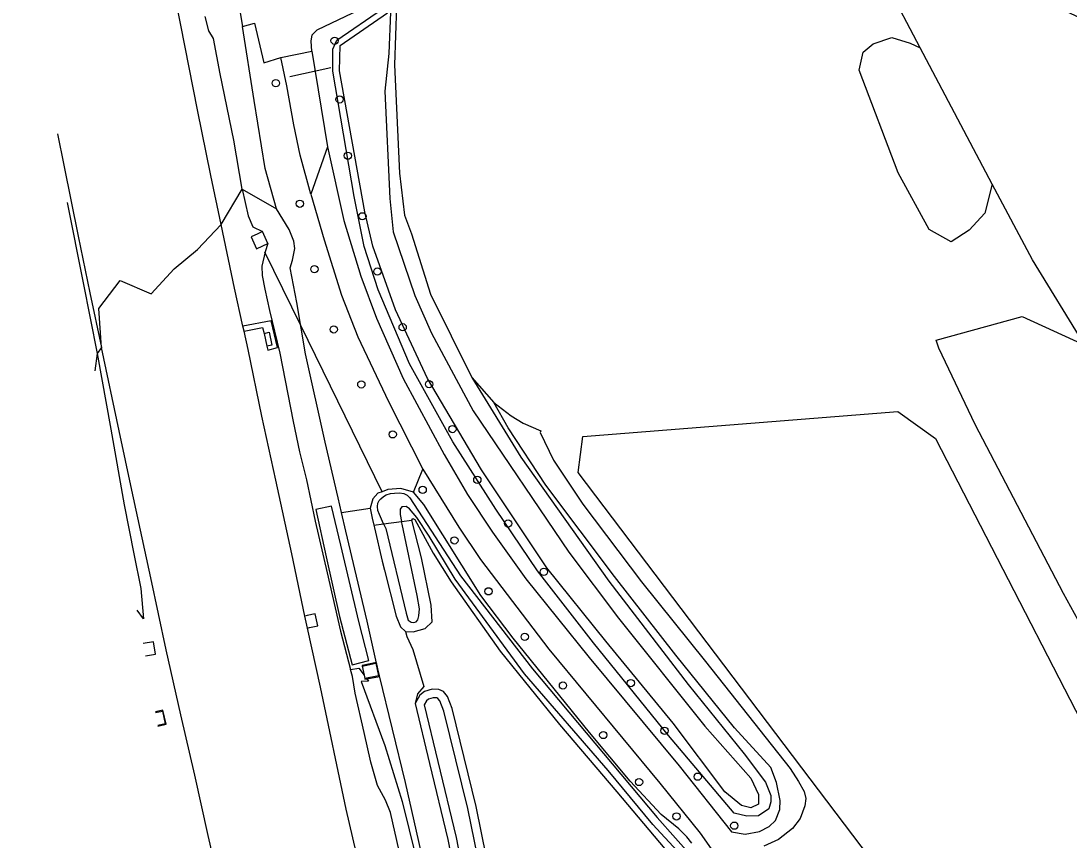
# Model space of a CAD drawing. Extents: x 156141 to 158132, y 385651 to 388399.
# Drawn here: x 156296.4 to 156437.4, y 386274 to 386384.2 of the extents above; entities that cross this region are included whole.
import ezdxf

# ---------------------------------------------------------------- set-up
doc = ezdxf.new("R2010")
doc.units = 0
for name, color, linetype in [('IMGEO_Berm_gesloten', 7, 'Continuous'), ('IMGEO_Berm_groen', 7, 'Continuous'), ('IMGEO_Boom', 7, 'Continuous'), ('IMGEO_Bouwland', 7, 'Continuous'), ('IMGEO_Duiker', 7, 'Continuous'), ('IMGEO_Grasland_agrarisch', 7, 'Continuous'), ('IMGEO_Grasland_overig', 7, 'Continuous'), ('IMGEO_Groenvoorziening', 7, 'Continuous'), ('IMGEO_Haag', 7, 'Continuous'), ('IMGEO_Hek', 7, 'Continuous'), ('IMGEO_Loofbos', 7, 'Continuous'), ('IMGEO_Meer_plas_ven_vijver', 7, 'Continuous'), ('IMGEO_Muur', 7, 'Continuous'), ('IMGEO_Oever', 7, 'Continuous'), ('IMGEO_Rijbaan_autosnelweg', 7, 'Continuous'), ('IMGEO_Terreindeel_open', 7, 'Continuous'), ('IMGEO_Waterloop', 7, 'Continuous')]:
    doc.layers.add(name, color=color, linetype=linetype)

msp = doc.modelspace()

# ---------------------------------------------------------------- linework, layer by layer
at = {"layer": 'IMGEO_Berm_gesloten'}
msp.add_lwpolyline([(156334.96, 386302.53), (156335.22, 386302.59), (156336.35, 386302.84), (156335.99, 386304.44), (156334.9, 386304.2), (156334.6, 386304.13)], dxfattribs=at)
at = {"layer": 'IMGEO_Berm_groen'}
for points in [[(156307.92, 386488.29), (156308.83, 386480.26), (156310.43, 386471.28), (156312.14, 386461.09), (156314.78, 386447.5), (156316.86, 386433.83), (156319.17, 386420.08), (156322.14, 386404.16), (156323.07, 386399.49), (156323.1, 386398.66), (156323.77, 386398.64), (156324.47, 386398.16), (156324.78, 386397.55), (156325.39, 386395.76), (156325.82, 386393.39), (156325.71, 386392.76), (156325.23, 386392.08), (156324.99, 386391.43), (156325.05, 386390.33), (156326.21, 386383.43)], [(156326.15, 386361.56), (156325.03, 386368.14), (156323.18, 386377.04), (156322.32, 386381.83), (156321.66, 386382.82), (156321.18, 386384.78)], [(156330.8, 386358.9), (156329.26, 386364.33), (156327.76, 386373.48), (156326.21, 386383.43)], [(156323.33, 386356.79), (156326.15, 386361.56)], [(156326.15, 386361.56), (156330.8, 386358.9)], [(156326.15, 386361.56), (156326.95, 386357.97), (156327.61, 386356.47), (156328.88, 386355.85)], [(156302.61, 386359.77), (156304.78, 386348.97), (156306.68, 386339.44)], [(156339.53, 386318.09), (156339.07, 386320.06), (156337.33, 386327.54), (156334.66, 386339.39), (156333.51, 386346.3), (156332.63, 386350.99), (156332.91, 386352.01), (156333.23, 386353.59), (156333.1, 386354.55), (156332.49, 386356.14), (156330.8, 386358.9)], [(156328.88, 386355.85), (156328.26, 386355.56), (156327.36, 386355.14), (156328.1, 386353.54), (156328.92, 386353.92), (156329.62, 386354.25)], [(156329.62, 386354.25), (156328.88, 386355.85)], [(156329.62, 386354.25), (156329.24, 386353.14), (156328.79, 386351.2), (156328.87, 386349.96), (156329.21, 386348.09), (156329.83, 386345.22), (156331.22, 386339.5), (156333, 386330.29), (156333.85, 386326.25), (156334.8, 386322.45), (156335.97, 386316.89), (156337.58, 386309.95), (156339.38, 386302.12), (156340.74, 386296.98)], [(156329.47, 386340.45), (156329.61, 386339.91), (156330.93, 386340.24), (156330.06, 386343.83), (156326.26, 386343.13)], [(156326.41, 386342.47), (156328.9, 386342.96), (156329.12, 386342.16)], [(156329.12, 386342.16), (156329.47, 386340.45)], [(156307.25, 386340.27), (156306.68, 386339.44)], [(156306.68, 386339.44), (156306.34, 386337.11)], [(156306.68, 386339.44), (156308.49, 386329.27), (156310.31, 386319.11), (156311.61, 386312.51), (156312.52, 386307.84), (156312.89, 386303.79), (156312.06, 386304.92)], [(156338.16, 386318.93), (156336.07, 386318.48), (156337.44, 386312.11), (156339.25, 386304.08), (156340.96, 386297.58), (156343.18, 386298.19), (156341.84, 386303.43), (156339.41, 386313.66), (156338.16, 386318.93)], [(156364, 386206.99), (156362.26, 386214.38), (156360.21, 386223.2), (156358.29, 386232.69), (156356.01, 386243.22), (156354.75, 386249.95), (156353.02, 386258.67), (156350.76, 386270.06), (156348.14, 386281.75), (156344.63, 386296.12), (156344.25, 386297.83), (156342.99, 386303.46), (156340.12, 386315.54), (156339.53, 386318.09)], [(156314.51, 386299.03), (156314.24, 386300.67), (156312.86, 386300.45)], [(156313.15, 386298.81), (156314.51, 386299.03)], [(156340.74, 386296.98), (156341.85, 386297.14), (156342.56, 386296.18)], [(156365.04, 386194.01), (156364.49, 386196.52), (156363.51, 386200.68), (156362.12, 386205.94), (156360.34, 386212.9), (156358.76, 386219.76), (156357.02, 386227.27), (156355.49, 386233.13), (156353.69, 386241.02), (156352.16, 386247.93), (156350.57, 386254.52), (156349.7, 386257.67), (156349.34, 386259.92), (156348.98, 386263), (156348.46, 386267.36), (156347.27, 386272.57), (156346.1, 386277.72), (156345.44, 386279.41), (156344.36, 386281.37), (156343.48, 386284.51), (156342.57, 386288.51), (156341.37, 386293.77), (156340.99, 386296.03), (156340.74, 386296.98)], [(156342.31, 386297.43), (156342.56, 386296.18)], [(156342.92, 386295.7), (156343.15, 386295.39), (156342.18, 386295.35), (156345.33, 386286.75), (156347.66, 386279.2), (156350.52, 386267.77), (156351.58, 386261.74), (156353.84, 386250.17), (156357.81, 386233.56), (156360.43, 386221.72), (156363.18, 386209.3), (156364, 386206.99)], [(156342.56, 386296.18), (156342.65, 386295.74)]]:
    msp.add_lwpolyline(points, dxfattribs=at)
at = {"layer": 'IMGEO_Boom'}
for centre in [(156338.59, 386381.51), (156330.68, 386375.8), (156339.27, 386373.62), (156340.38, 386366.05), (156333.91, 386359.59), (156342.33, 386357.9), (156335.88, 386350.8), (156344.35, 386350.47), (156338.48, 386342.69), (156347.75, 386342.98), (156342.19, 386335.3), (156351.3, 386335.33), (156346.41, 386328.58), (156354.44, 386329.29), (156357.79, 386322.47), (156350.44, 386321.11), (156361.92, 386316.59), (156354.71, 386314.32), (156366.73, 386310.1), (156359.3, 386307.47), (156364.17, 386301.36), (156369.31, 386294.8), (156378.43, 386295.14), (156374.73, 386288.15), (156382.97, 386288.73), (156387.43, 386282.55), (156379.54, 386281.83), (156384.58, 386277.21), (156392.35, 386275.96)]:
    msp.add_circle(centre, 0.489, dxfattribs=at)
at = {"layer": 'IMGEO_Bouwland'}
for points in [[(156417.37, 386380.55), (156412.91, 386389.03), (156419.13, 386391.45), (156426.28, 386390.61), (156452.01, 386378.34), (156453, 386381.23), (156454.11, 386384.49), (156459.32, 386397.81), (156459.77, 386398.95), (156460.2, 386400.06)], [(156439.51, 386340.56), (156432.44, 386352.04), (156427.02, 386362.2)]]:
    msp.add_lwpolyline(points, dxfattribs=at)
at = {"layer": 'IMGEO_Duiker'}
msp.add_lwpolyline([(156345, 386320.87), (156334.05, 386343.23), (156329.23, 386353.1)], dxfattribs=at)
at = {"layer": 'IMGEO_Grasland_agrarisch'}
msp.add_lwpolyline([(156414.37, 386331.66), (156419.41, 386328.02), (156446.55, 386275.41), (156452.41, 386269.46), (156489.66, 386222.89), (156474.42, 386208.5), (156416.42, 386263.96), (156371.34, 386323.43), (156371.97, 386328.3), (156414.37, 386331.66)], dxfattribs=at)
at = {"layer": 'IMGEO_Grasland_overig'}
for points in [[(156331.35, 386379.27), (156335.51, 386380.11)], [(156335.39, 386360.86), (156333.98, 386366.1), (156333.09, 386370.2), (156332.15, 386375.46), (156331.35, 386379.27)], [(156337.64, 386367.24), (156335.39, 386360.86)], [(156335.39, 386360.86), (156337.19, 386354.74), (156339.54, 386347.28), (156341.74, 386341.7), (156345.84, 386333.01), (156350.48, 386323.89)], [(156360.02, 386332.85), (156362.32, 386331.09), (156363.94, 386330.07), (156366.34, 386329.04), (156366.25, 386328.81), (156368.02, 386325.13), (156372, 386319.17), (156379.86, 386308.76), (156388.5, 386298.02), (156399.87, 386283.64), (156401, 386281.92), (156401.76, 386280.57), (156401.99, 386279.62), (156401.86, 386278.64), (156401.2, 386276.91), (156400.2, 386275.58), (156398.31, 386274.12), (156396.32, 386273.22)], [(156350.48, 386323.89), (156355.31, 386316.08), (156358.23, 386311.73), (156367.39, 386299.69), (156382.35, 386281.69), (156387.74, 386274.96), (156389.89, 386271.93), (156391.03, 386269.2), (156391.78, 386266.28), (156392.32, 386263.11), (156392.28, 386261.88), (156391.4, 386257.74), (156389.4, 386251.71), (156374.59, 386223.19), (156375.31, 386220.02)], [(156339.53, 386318.09), (156343.36, 386318.64)], [(156343.36, 386318.64), (156343.63, 386317.32), (156343.86, 386316.36)], [(156343.86, 386316.36), (156343.94, 386315.99), (156345, 386311.53), (156345.31, 386310.3), (156346.88, 386304.11), (156347.46, 386302.68), (156348.15, 386302.07)], [(156348.15, 386302.07), (156348.29, 386301.42), (156349.13, 386299.64), (156350.59, 386294.66), (156349.73, 386293.67), (156349.44, 386292.4)], [(156349.44, 386292.4), (156351.34, 386284.34), (156353.83, 386274.12), (156355.12, 386267.41), (156356.31, 386261.42), (156357.84, 386254.09), (156359.83, 386244.37), (156361.64, 386235.62), (156363.77, 386226.4), (156365.61, 386217.71), (156367.68, 386208.84), (156369.39, 386200.99), (156369.99, 386197.63), (156370.32, 386196.17), (156370.71, 386195.75), (156370.92, 386195.52)]]:
    msp.add_lwpolyline(points, dxfattribs=at)
at = {"layer": 'IMGEO_Groenvoorziening'}
for points in [[(156346.11, 386385.36), (156345.87, 386379.78), (156345.36, 386374.72), (156346.02, 386360.3), (156346.47, 386355.8), (156349.39, 386347.25), (156351.64, 386342.17), (156357.25, 386331.74), (156370.1, 386312.72)], [(156346.91, 386386.16), (156346.67, 386378.29), (156347.34, 386363.72), (156348.01, 386358.07), (156348.94, 386355.56), (156351.51, 386347.41), (156357.04, 386336.22)], [(156326.21, 386383.43), (156327.82, 386383.89), (156329.07, 386378.55), (156331.35, 386379.27)], [(156370.1, 386312.72), (156376.77, 386303.86), (156388.39, 386289.35), (156394.58, 386282.34), (156395.6, 386280.15), (156395.6, 386278.86), (156394.56, 386278.38), (156393.33, 386278.66), (156391.1, 386280.51), (156384.12, 386289.73), (156375.08, 386300.75), (156367.14, 386310.63), (156358.33, 386323.8), (156351.07, 386336.07), (156346.77, 386345.34), (156343.73, 386353.88), (156342.65, 386358.48), (156339.24, 386377.46), (156339.32, 386380.85), (156345.71, 386385.28)], [(156349.21, 386320.82), (156350.48, 386323.89)], [(156349.21, 386320.82), (156347.52, 386321.29), (156345.77, 386321.15), (156345, 386320.87), (156344.39, 386320.65), (156343.75, 386319.9), (156343.36, 386318.64)], [(156386.64, 386273.62), (156385.99, 386274.48), (156384.91, 386275.53), (156382.5, 386277.46), (156378.34, 386281.96), (156372.87, 386288.48), (156362.62, 386301.18), (156358.25, 386306.93), (156350.59, 386319.16), (156349.21, 386320.82)], [(156348.15, 386302.07), (156349.15, 386302.02), (156350.76, 386302.48), (156351.7, 386303.36), (156351.56, 386305.62), (156350.3, 386311.97), (156349, 386317.02)], [(156349, 386317.02), (156349.13, 386317.26), (156349.4, 386317.13), (156351.83, 386312.6), (156354.29, 386308.76), (156360.88, 386299.42), (156368.82, 386289.57), (156376.56, 386280.53), (156382.99, 386272.83)], [(156370.92, 386195.52), (156372.05, 386195.06), (156372.92, 386195.16), (156373.22, 386195.43), (156373.8, 386195.94), (156374.45, 386196.84), (156374.47, 386198.51), (156373.95, 386202.09), (156371.08, 386214.37), (156368.9, 386225.28), (156364.56, 386244.47), (156357.62, 386278.53), (156354.39, 386291.73), (156353.76, 386293.32), (156353.22, 386293.99), (156352.61, 386294.26), (156351.71, 386294.3), (156350.67, 386294.01), (156350.06, 386293.51), (156349.44, 386292.4)]]:
    msp.add_lwpolyline(points, dxfattribs=at)
at = {"layer": 'IMGEO_Haag'}
for points in [[(156335.51, 386380.11), (156335.44, 386381.47), (156335.56, 386382.29), (156336.27, 386382.98), (156341.04, 386385.26), (156346.13, 386389.63), (156347.59, 386391.14), (156348.27, 386392.62), (156348.77, 386395.61), (156348.73, 386398.17), (156348.52, 386398.76), (156348.07, 386399.4), (156347.92, 386400.25), (156348.43, 386402.46)], [(156357.04, 386336.22), (156363.64, 386325.53), (156375.5, 386308.83), (156386.13, 386294.93), (156393.66, 386285.6), (156396.53, 386281.82), (156397.28, 386280.03), (156397.28, 386279.17), (156396.98, 386278.21), (156395.59, 386277.27), (156394.04, 386277.24), (156392.33, 386277.63), (156383.49, 386288.09), (156373.42, 386300.56), (156365.9, 386310.24), (156360.28, 386318.54), (156354.49, 386327.56), (156348.68, 386338.06), (156344.46, 386348), (156342.57, 386353.85), (156341.22, 386360.56), (156338.36, 386377.42), (156338.36, 386380.37), (156338.91, 386381.59), (156345.05, 386385.8)], [(156335.51, 386380.11), (156337.64, 386367.24)], [(156337.64, 386367.24), (156339.85, 386357.33), (156342.14, 386349.87), (156344.23, 386344.22), (156347.8, 386336.11), (156353.32, 386325.86), (156356.47, 386320.5), (156359.83, 386315.43), (156364.33, 386309.13), (156372.85, 386298.57), (156384.92, 386284.02), (156391.96, 386275.13), (156393.83, 386274.84), (156395.76, 386275.19), (156397.04, 386275.83), (156397.88, 386276.65), (156398.48, 386278.14), (156398.51, 386279.36), (156398.03, 386281.77), (156397.25, 386283.79), (156392.37, 386289.13), (156384.47, 386298.89), (156376.24, 386309.46), (156367.02, 386321.74), (156361.93, 386329.45), (156360.02, 386332.85)], [(156357.04, 386336.22), (156360.02, 386332.85)]]:
    msp.add_lwpolyline(points, dxfattribs=at)
at = {"layer": 'IMGEO_Hek'}
msp.add_lwpolyline([(156332.55, 386376.7), (156338.07, 386377.93)], dxfattribs=at)
at = {"layer": 'IMGEO_Loofbos'}
msp.add_lwpolyline([(156500, 386228.37), (156496.55, 386231.05), (156494.16, 386233.82), (156477.65, 386246.88), (156474.41, 386249.97), (156471.7, 386253.01), (156468.48, 386256.81), (156461.61, 386266.26), (156447.86, 386287.36), (156442.07, 386297.32), (156436.61, 386307.16), (156424.74, 386329.91), (156419.87, 386340.18), (156419.51, 386341.23), (156431.07, 386344.43), (156439.51, 386340.56)], dxfattribs=at)
at = {"layer": 'IMGEO_Meer_plas_ven_vijver'}
for points in [[(156427.02, 386362.2), (156426.06, 386358.34), (156423.94, 386356.04), (156421.51, 386354.45), (156418.57, 386356.12), (156414.38, 386363.74), (156409.14, 386377.56), (156409.68, 386379.95), (156411.01, 386381.08), (156413.55, 386381.96), (156416.01, 386381.2), (156417.37, 386380.55)], [(156427.02, 386362.2), (156417.37, 386380.55)]]:
    msp.add_lwpolyline(points, dxfattribs=at)
at = {"layer": 'IMGEO_Muur'}
for points in [[(156357.04, 386336.22), (156363.64, 386325.53), (156375.5, 386308.83), (156386.13, 386294.93), (156393.66, 386285.6), (156396.53, 386281.82), (156397.28, 386280.03), (156397.28, 386279.17), (156396.98, 386278.21), (156395.59, 386277.27), (156394.04, 386277.24), (156392.33, 386277.63), (156383.49, 386288.09), (156373.42, 386300.56), (156365.9, 386310.24), (156360.28, 386318.54), (156354.49, 386327.56), (156348.68, 386338.06), (156344.46, 386348), (156342.57, 386353.85), (156341.22, 386360.56), (156338.36, 386377.42), (156338.36, 386380.37), (156338.91, 386381.59), (156345.05, 386385.8)], [(156342.92, 386295.7), (156344.61, 386296.04), (156344.23, 386297.92), (156342.29, 386297.52), (156342.31, 386297.43)], [(156342.31, 386297.43), (156344.15, 386297.8), (156344.49, 386296.12), (156342.65, 386295.74)], [(156342.65, 386295.74), (156342.67, 386295.64), (156342.92, 386295.7)], [(156315.93, 386289.59), (156315.5, 386291.49), (156314.49, 386291.26)], [(156314.51, 386291.16), (156315.43, 386291.37), (156315.81, 386289.67), (156314.82, 386289.44)], [(156314.84, 386289.34), (156315.93, 386289.59)]]:
    msp.add_lwpolyline(points, dxfattribs=at)
at = {"layer": 'IMGEO_Oever'}
for points in [[(156343.86, 386316.36), (156345.18, 386316.53)], [(156347.6, 386316.84), (156349, 386317.02)]]:
    msp.add_lwpolyline(points, dxfattribs=at)
at = {"layer": 'IMGEO_Rijbaan_autosnelweg'}
for points in [[(156323.33, 386356.79), (156321.96, 386363.4), (156320.17, 386372.2), (156317.91, 386383.61), (156316.27, 386391.85), (156314.86, 386399.29), (156313.21, 386407.83), (156311.49, 386416.74), (156309.71, 386425.99), (156308.1, 386434.37), (156306.67, 386442.03), (156305.48, 386448.68), (156303.85, 386457.36), (156303.27, 386461.27), (156301.83, 386469.1), (156300.33, 386477.4), (156299.04, 386484.25), (156298.3, 386488.25), (156298.05, 386489.52), (156297.84, 386490.13), (156297.46, 386490.77), (156297.02, 386491.48), (156296.7, 386492.15), (156296.41, 386492.96)], [(156301.32, 386368.98), (156302.19, 386364.79), (156304.12, 386355.21), (156305.67, 386347.6), (156307.25, 386340.27)], [(156307.25, 386340.27), (156306.87, 386345.51), (156309.75, 386349.27), (156313.93, 386347.46), (156317.03, 386350.82), (156320.16, 386353.42), (156323.33, 386356.79)], [(156326.26, 386343.13), (156325.15, 386348.25), (156323.33, 386356.79)], [(156326.41, 386342.47), (156326.26, 386343.13)], [(156334.6, 386304.13), (156332.86, 386312.5), (156330.67, 386322.43), (156328.79, 386331.03), (156326.95, 386339.97), (156326.41, 386342.47)], [(156320.67, 386256.56), (156321.59, 386256.62), (156321.89, 386257.36), (156325.2, 386258.53), (156323.62, 386265.87), (156321.59, 386274.66), (156319.8, 386282.73), (156317.93, 386290.85), (156315.96, 386299.59), (156313.87, 386309.27), (156311.3, 386321.06), (156309.62, 386329.06), (156307.25, 386340.27)], [(156334.96, 386302.53), (156334.6, 386304.13)], [(156406.37, 386024.38), (156404.19, 386031.6), (156401.69, 386040.15), (156398.3, 386051.92), (156395.73, 386060.66), (156393.2, 386069.36), (156390.84, 386077.7), (156387.23, 386090.58), (156384.27, 386101.09), (156381.16, 386112.54), (156377.96, 386124.48), (156375.84, 386132.51), (156373.4, 386141.79), (156371.14, 386150.56), (156369.42, 386157.27), (156365.7, 386172.29), (156360.64, 386192.61), (156354.68, 386216.58), (156350.31, 386234.42), (156346.21, 386252.16), (156343.3, 386264.7), (156340.17, 386278.2), (156336.7, 386294.58), (156334.96, 386302.53)]]:
    msp.add_lwpolyline(points, dxfattribs=at)
at = {"layer": 'IMGEO_Terreindeel_open'}
msp.add_lwpolyline([(156329.12, 386342.16), (156329.8, 386342.3), (156330.15, 386340.59), (156329.47, 386340.45)], dxfattribs=at)
at = {"layer": 'IMGEO_Waterloop'}
for points in [[(156345.18, 386316.53), (156344.88, 386317.17), (156344.64, 386317.8), (156344.4, 386318.35), (156344.36, 386318.9), (156344.43, 386319.34), (156344.6, 386319.67), (156344.83, 386319.91), (156345.19, 386320.24), (156345.55, 386320.45), (156346.1, 386320.61), (156346.63, 386320.69), (156347.34, 386320.73), (156347.92, 386320.61), (156348.34, 386320.41), (156348.73, 386320.04), (156355.53, 386309.54), (156365.2, 386297.06), (156381.96, 386277.04), (156386.91, 386271.52)], [(156384.68, 386272.56), (156381.38, 386276.1), (156375.38, 386283.36), (156364.13, 386296.4), (156354.81, 386309.1), (156351.3, 386314.9), (156349.65, 386317.4), (156348.67, 386318.56), (156348.22, 386318.88), (156347.65, 386318.85), (156347.43, 386318.51), (156347.4, 386317.82), (156347.6, 386316.84)], [(156345.18, 386316.53), (156347.6, 386316.84)], [(156345.18, 386316.53), (156345.48, 386315.9), (156348.2, 386304.53), (156348.51, 386303.61), (156348.89, 386303.31), (156349.26, 386303.28), (156349.55, 386303.35), (156349.81, 386303.64), (156349.94, 386304.18), (156350.02, 386305.1), (156349.7, 386306.91), (156347.66, 386316.5), (156347.6, 386316.84)], [(156363.44, 386244.23), (156356.5, 386278.28), (156353.3, 386291.38), (156352.76, 386292.73), (156352.5, 386293.06), (156352.34, 386293.13), (156351.85, 386293.15), (156351.21, 386292.97), (156350.95, 386292.76), (156350.66, 386292.23), (156352.46, 386284.61), (156354.95, 386274.37), (156356.25, 386267.63)]]:
    msp.add_lwpolyline(points, dxfattribs=at)

doc.saveas('drawing.dxf')
